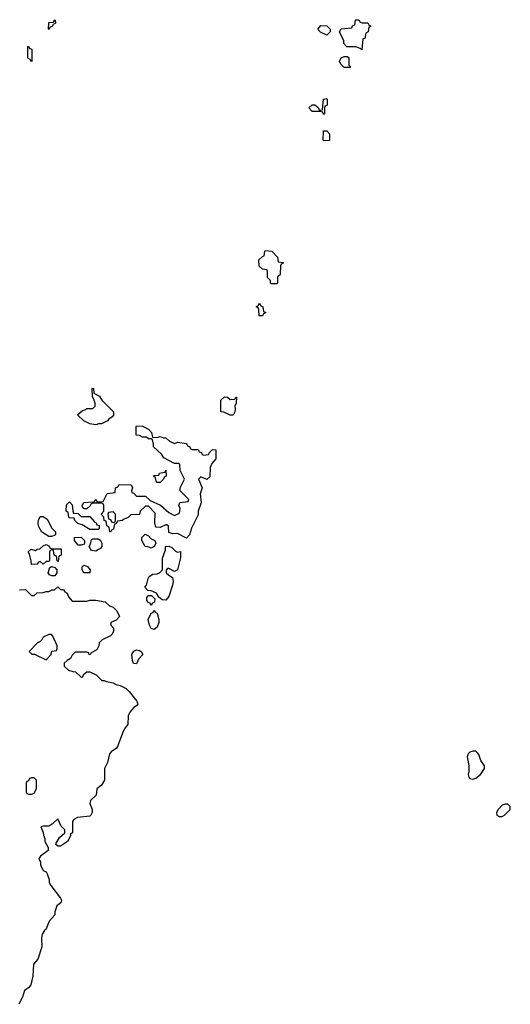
# Model space of a CAD drawing. Header units: inches. Extents: x 2380053 to 2584298, y 380219 to 546618.
# Tile 652 of 656: x 2564050 to 2567406, y 441896 to 448634. Entities that reach past the tile are written whole.
import ezdxf

# ---------------------------------------------------------------- set-up
doc = ezdxf.new("R2010")
doc.units = ezdxf.units.IN
doc.header["$MEASUREMENT"] = 0
doc.layers.add('C5464', color=7, linetype='Continuous')

msp = doc.modelspace()

# ---------------------------------------------------------------- linework, layer by layer
at = {"layer": 'C5464', "color": 2}
for points, elevation in [([(2564250, 448566), (2564246, 448570), (2564250, 448614), (2564282, 448618), (2564286, 448630), (2564291.6, 448631.6), (2564294, 448610), (2564278, 448602), (2564272.7, 448587.3), (2564258, 448582)], 38), ([(2566150, 448528), (2566108.4, 448548.4), (2566088.4, 448568.4), (2566110, 448594), (2566151.6, 448591.6), (2566174, 448570), (2566174, 448550)], 38), ([(2566390, 448428), (2566378, 448438), (2566350, 448448), (2566288.8, 448448.9), (2566268, 448470), (2566268, 448490), (2566238, 448550), (2566250, 448572), (2566322, 448578), (2566327.3, 448592.7), (2566342, 448598), (2566346, 448630), (2566350, 448634), (2566370, 448634), (2566378, 448618), (2566392.7, 448612.7), (2566431.6, 448611.6), (2566438, 448598), (2566452, 448590), (2566438, 448582), (2566434, 448550), (2566418, 448542), (2566410, 448506), (2566398, 448502)], 38), ([(2564130, 448346), (2564122, 448362), (2564106, 448370), (2564106, 448450), (2564110, 448452), (2564118, 448438), (2564130, 448434), (2564132.7, 448427.3), (2564134, 448350)], 38), ([(2566310, 448306), (2566270, 448308), (2566246, 448330), (2566238, 448350), (2566250, 448374), (2566270, 448382), (2566290, 448382), (2566296.9, 448376.9), (2566302, 448370), (2566302, 448322), (2566314, 448310)], 38), ([(2566130, 447986), (2566122, 448002), (2566110, 448006), (2566050, 448006), (2566028.4, 448031.6), (2566050, 448052), (2566070, 448052), (2566092.7, 448032.7), (2566098, 448018), (2566110, 448014), (2566122, 448018), (2566129, 448091), (2566150, 448094), (2566154, 448090), (2566152.7, 448052.7), (2566150, 448046), (2566138, 448042), (2566134, 448030), (2566134, 447990)], 38), ([(2566130, 447806), (2566126, 447810), (2566127.3, 447872.7), (2566150, 447874), (2566170, 447854), (2566170, 447808)], 38), ([(2565770, 446826), (2565766, 446830), (2565766, 446850), (2565746, 446870), (2565746, 446910), (2565742, 446922), (2565710, 446926), (2565688.4, 446948.4), (2565686, 446990), (2565710, 447014), (2565722, 447018), (2565726, 447050), (2565730, 447054), (2565774, 447050), (2565814, 447010), (2565818, 446978), (2565852, 446972), (2565850, 446966), (2565838, 446962), (2565834, 446950), (2565832.7, 446892.7), (2565830, 446886), (2565818, 446882), (2565814, 446870), (2565814, 446830), (2565810, 446826)], 38), ([(2565687.3, 446607.3), (2565686, 446650), (2565682, 446662), (2565668, 446670), (2565682, 446678), (2565690, 446694), (2565698, 446678), (2565714, 446670), (2565718, 446638), (2565734, 446630), (2565718, 446622), (2565710, 446608)], 38), ([(2564570, 445862), (2564530, 445868), (2564489.1, 445889.1), (2564446, 445930), (2564480.4, 445959.6), (2564496.4, 445963.6), (2564510, 445974), (2564550, 445974), (2564566, 445990), (2564566, 446010), (2564558, 446038), (2564547.3, 446052.7), (2564546, 446110), (2564550, 446112), (2564554, 446110), (2564558, 446078), (2564596.9, 446056.9), (2564612, 446030), (2564690.8, 445950.8), (2564691.2, 445928.9), (2564683.6, 445916.4), (2564659.6, 445900.4), (2564650, 445888), (2564610, 445868.7), (2564590, 445868.7)], 38), ([(2565490, 446034), (2565522, 446038), (2565528, 446052), (2565534, 446050), (2565531.3, 446010), (2565522, 445990), (2565524.7, 445970), (2565521, 445950), (2565510, 445928.7), (2565490, 445928), (2565447.3, 445947.3), (2565426, 445950), (2565426, 446030), (2565450, 446054), (2565471.6, 446051.6)], 38), ([(2564990, 445774), (2565010, 445782), (2565032.7, 445772.7), (2565050, 445772), (2565074, 445750), (2565110, 445734), (2565130, 445742), (2565190, 445734), (2565198, 445718), (2565214, 445710), (2565218, 445698), (2565230, 445694), (2565270, 445694), (2565278, 445678), (2565292.7, 445672.7), (2565298, 445658), (2565310, 445654), (2565342, 445658), (2565347.3, 445672.7), (2565370, 445694), (2565392, 445690), (2565391.3, 445630), (2565363.6, 445596.4), (2565352, 445570), (2565350, 445506), (2565330, 445488), (2565290, 445506), (2565274, 445490), (2565298, 445430), (2565284.7, 445390), (2565291, 445330), (2565271.3, 445271.3), (2565270, 445246), (2565226, 445154), (2565210.9, 445109.1), (2565190, 445086), (2565130, 445118), (2565096.4, 445116.4), (2565070, 445126), (2565067.3, 445167.3), (2565056.4, 445176.4), (2565050, 445178), (2565010, 445158), (2564982, 445162), (2564975.3, 445190), (2564976.4, 445256.4), (2564930, 445306), (2564910, 445306), (2564874, 445270), (2564870, 445248), (2564810, 445246), (2564792.7, 445227.3), (2564763.6, 445216.4), (2564750, 445206), (2564718, 445202), (2564710, 445186), (2564698, 445182), (2564692.7, 445147.3), (2564678, 445142), (2564670, 445128), (2564666, 445130), (2564662, 445162), (2564646, 445170), (2564642, 445202), (2564627.3, 445207.3), (2564626, 445230), (2564608, 445250), (2564626, 445270), (2564626, 445310), (2564622, 445322), (2564610, 445326), (2564550, 445326), (2564538, 445322), (2564532.7, 445307.3), (2564510, 445286), (2564490, 445286), (2564480.4, 445300.4), (2564478, 445310), (2564489.1, 445330.9), (2564550, 445334), (2564562, 445338), (2564570, 445354), (2564578, 445338), (2564590, 445334), (2564622, 445338), (2564647.3, 445392.7), (2564702, 445398), (2564706, 445430), (2564722, 445438), (2564730, 445454), (2564811.6, 445451.6), (2564822, 445430), (2564814, 445410), (2564818, 445398), (2564830, 445394), (2564850, 445374), (2564910, 445374), (2564943.6, 445343.6), (2565012.7, 445312.7), (2565070, 445262), (2565110, 445242), (2565142, 445258), (2565148, 445290), (2565138, 445310), (2565146, 445330), (2565202, 445338), (2565206, 445350), (2565148, 445410), (2565148.4, 445431.6), (2565178, 445490), (2565148, 445550), (2565146, 445590), (2565138, 445598), (2565110, 445598), (2565036.4, 445636.4), (2565020.4, 445660.4), (2564966, 445710), (2564966, 445730), (2564958, 445758), (2564950, 445766), (2564930, 445766), (2564916.4, 445776.4), (2564890, 445778), (2564870, 445788), (2564846, 445790), (2564846, 445850), (2564850, 445854), (2564890, 445852), (2564930, 445832), (2564952, 445810), (2564958, 445778)], 38), ([(2564990, 445466), (2564986, 445470), (2564978, 445498), (2564966, 445510), (2564970, 445514), (2565002, 445518), (2565006, 445530), (2565042, 445538), (2565050, 445552), (2565052, 445510), (2565038, 445502), (2565034, 445490), (2565010, 445466)], 38), ([(2564470, 445234), (2564530, 445234), (2564559.6, 445199.6), (2564574, 445190), (2564578, 445178), (2564592.7, 445172.7), (2564594, 445150), (2564590, 445146), (2564530, 445146), (2564476.4, 445176.4), (2564447.3, 445187.3), (2564427.3, 445207.3), (2564422, 445222), (2564390, 445226), (2564386, 445230), (2564382, 445262), (2564368, 445270), (2564370, 445314), (2564390, 445334), (2564410, 445314), (2564412.7, 445272.7), (2564418, 445258), (2564450, 445254)], 38), ([(2564250, 445098), (2564198, 445130), (2564178, 445170), (2564175.3, 445190), (2564178, 445210), (2564190, 445234), (2564210, 445234), (2564236.9, 445216.9), (2564270, 445154), (2564294, 445130), (2564294, 445110), (2564290, 445106), (2564270, 445098)], 38), ([(2564690, 445266), (2564658, 445262), (2564654, 445250), (2564658, 445218), (2564672.7, 445212.7), (2564678, 445198), (2564690, 445194), (2564702, 445198), (2564706, 445210), (2564706, 445250)], 38), ([(2564450, 445038), (2564426, 445070), (2564426, 445090), (2564470, 445094), (2564494, 445070), (2564494, 445050), (2564490, 445046), (2564470, 445038)], 38), ([(2564950, 445018), (2564927.3, 445027.3), (2564908.8, 445028.9), (2564886, 445070), (2564886, 445090), (2564907.3, 445112.7), (2564930, 445102), (2564950, 445082), (2564974, 445070), (2564982, 445050), (2564970, 445028)], 38), ([(2564272.7, 445012.7), (2564332.7, 445012.7), (2564334, 444970), (2564318, 444962), (2564312.7, 444927.3), (2564306, 444930), (2564302, 444962), (2564286, 444970), (2564282, 445002), (2564270, 445006), (2564258, 445002), (2564254, 444990), (2564254, 444930), (2564250, 444926), (2564230, 444926), (2564210, 444908.7), (2564190, 444926), (2564178, 444922), (2564170, 444908), (2564130, 444906), (2564128.7, 444930), (2564116.4, 444976.4), (2564107.3, 444992.7), (2564128.4, 445011.6), (2564158, 445002), (2564168.4, 445011.6), (2564187.3, 445012.7), (2564210, 445034), (2564230, 445042), (2564250, 445034), (2564258, 445018)], 38), ([(2564570, 444998), (2564542, 445002), (2564526, 445030), (2564534.6, 445045.4), (2564542, 445078), (2564550, 445082), (2564590, 445082), (2564602, 445070), (2564611.6, 445051.6), (2564612, 445030), (2564603.6, 445016.4), (2564590, 445008)], 38), ([(2565130, 444991.3), (2565150, 444994), (2565151, 444951), (2565130, 444868.7), (2565110, 444858), (2565070, 444878), (2565062, 444878), (2565052.7, 444867.3), (2565052, 444850), (2565070, 444832), (2565096, 444816), (2565098.8, 444790), (2565095.9, 444764.1), (2565070, 444688), (2565050, 444662), (2565024, 444664), (2565002, 444682), (2564986, 444710), (2564950, 444726), (2564927.3, 444727.3), (2564906, 444750), (2564916.4, 444763.6), (2564928.8, 444811.1), (2564936.4, 444823.6), (2564960.4, 444839.6), (2564990, 444842), (2565006, 444850), (2565026, 444870), (2565026, 444950), (2565047.3, 445007.3), (2565048, 445030), (2565070, 445031.3), (2565090, 445022), (2565116.9, 444996.9)], 38), ([(2564270, 444828.7), (2564254.6, 444834.6), (2564244, 444850), (2564255.3, 444884.7), (2564268, 444892), (2564290, 444884.7), (2564304.7, 444870), (2564304.7, 444850), (2564290, 444828.7)], 38), ([(2564530, 444848), (2564488.7, 444848.7), (2564478, 444870), (2564478, 444890), (2564483.1, 444896.9), (2564490, 444902), (2564512.7, 444892.7), (2564532, 444870)], 38), ([(2564950, 444626), (2564942, 444642), (2564930, 444646), (2564920.4, 444660.4), (2564920.4, 444679.6), (2564930, 444694), (2564952.7, 444692.7), (2564974, 444670), (2564971.6, 444648.4), (2564958, 444642)], 38), ([(2564970, 444462), (2564949.1, 444469.1), (2564938, 444490), (2564928, 444530), (2564950, 444574), (2564962, 444578), (2564970, 444594), (2564978, 444578), (2564990, 444574), (2565001, 444530), (2565001, 444510), (2564990, 444478)], 38), ([(2564250, 444428), (2564211.6, 444408.4), (2564202, 444390), (2564190, 444378), (2564170, 444368), (2564114, 444310), (2564132.7, 444292.7), (2564151.6, 444291.6), (2564230, 444254), (2564266, 444290), (2564270, 444314), (2564302, 444318), (2564306, 444330), (2564306, 444350), (2564276.4, 444416.4), (2564267.3, 444427.3)], 38), ([(2564850, 444226), (2564829.1, 444229.1), (2564822, 444250), (2564818, 444290), (2564830, 444314), (2564850, 444322), (2564870, 444318), (2564882, 444310), (2564892, 444290), (2564862, 444258)], 38), ([(2567150, 443628.7), (2567130, 443622), (2567118, 443610), (2567111, 443590), (2567123, 443530), (2567122.8, 443490), (2567118, 443470), (2567122, 443450), (2567130, 443442), (2567150, 443438), (2567170, 443444.7), (2567202, 443470), (2567228.7, 443510), (2567228.4, 443528.4), (2567204.7, 443564.7), (2567190, 443606), (2567180.4, 443620.4), (2567170, 443628)], 42), ([(2564150, 443446), (2564130, 443446), (2564118, 443442), (2564110, 443426), (2564098, 443422), (2564094, 443410), (2564094, 443350), (2564098, 443338), (2564110, 443334), (2564130, 443334), (2564150, 443342), (2564166, 443370), (2564166, 443430)], 38), ([(2567390, 443266), (2567370, 443266), (2567350, 443258), (2567322, 443230), (2567312, 443210), (2567314, 443190), (2567330, 443182), (2567350, 443182), (2567366, 443190), (2567406, 443230), (2567406, 443250)], 42)]:
    msp.add_lwpolyline(points, close=True, dxfattribs=dict(at, elevation=elevation))
at = {"layer": 'C5464', "color": 2, "elevation": 38}
msp.add_lwpolyline([(2564048.4, 444731.6), (2564090, 444734), (2564130, 444694), (2564150, 444694), (2564168.4, 444711.6), (2564210, 444714), (2564230, 444722), (2564250, 444722), (2564272.7, 444732.7), (2564287.3, 444732.7), (2564310, 444754), (2564330, 444734), (2564350, 444734), (2564358, 444718), (2564374, 444710), (2564383.6, 444683.6), (2564410, 444654), (2564510, 444654), (2564530, 444662), (2564570, 444662), (2564634, 444650), (2564663.6, 444623.6), (2564690, 444614), (2564714, 444590), (2564732, 444550), (2564710, 444526), (2564674, 444510), (2564674, 444490), (2564692, 444470), (2564692, 444450), (2564682, 444430), (2564670, 444418), (2564614, 444390), (2564594, 444370), (2564591.6, 444348.4), (2564576.9, 444323.1), (2564538, 444302), (2564531.6, 444288.4), (2564526, 444290), (2564522, 444302), (2564510, 444306), (2564430, 444306), (2564410, 444286), (2564396.9, 444263.1), (2564374, 444250), (2564354, 444230), (2564354, 444210), (2564383.6, 444183.6), (2564412.7, 444172.7), (2564431.6, 444171.6), (2564470, 444134), (2564482, 444138), (2564487.3, 444152.7), (2564508.4, 444171.6), (2564530, 444172), (2564574, 444150), (2564612.7, 444112.7), (2564627.3, 444112.7), (2564644.7, 444104.7), (2564690, 444096), (2564710, 444084.7), (2564738, 444078), (2564777.3, 444057.3), (2564798, 444038), (2564852, 443970), (2564858, 443950), (2564850, 443938), (2564830, 443928), (2564804, 443896), (2564791.3, 443870), (2564790.8, 443810), (2564770.7, 443789.3), (2564756.8, 443763.2), (2564718.8, 443661.2), (2564712, 443650), (2564675.3, 443624.7), (2564664.7, 443610), (2564651.3, 443550), (2564631, 443510), (2564630.7, 443429.3), (2564610, 443395.3), (2564578, 443370), (2564573.4, 443326.6), (2564534.8, 443290), (2564530.8, 443270), (2564546, 443230), (2564546, 443210), (2564536, 443190), (2564530, 443184), (2564445.4, 443174.6), (2564419.6, 443160.4), (2564411.6, 443148.4), (2564412, 443070), (2564398, 443062), (2564398, 443050), (2564378, 443010), (2564330, 442978), (2564310, 442978), (2564298, 442990), (2564300.4, 442999.6), (2564322, 443038), (2564358, 443070), (2564358, 443090), (2564334.6, 443114.6), (2564310, 443166), (2564271.2, 443128.9), (2564250, 443115.3), (2564210, 443115.3), (2564194, 443110), (2564211.6, 443071.6), (2564212.7, 443052.7), (2564222, 443030), (2564222, 443010), (2564244.7, 442970), (2564244.7, 442950), (2564192, 442910), (2564183.6, 442896.4), (2564182, 442890), (2564191.2, 442871.1), (2564191.3, 442850), (2564211.3, 442811.3), (2564230, 442802), (2564238, 442790), (2564251.3, 442750), (2564252, 442730), (2564262, 442710), (2564330, 442622), (2564336, 442610), (2564331, 442590), (2564304.7, 442570), (2564290.8, 442530), (2564290.6, 442509.4), (2564256, 442470), (2564244.7, 442450), (2564232, 442410), (2564219.6, 442400.4), (2564203.6, 442376.4), (2564198, 442350), (2564201, 442290), (2564174.4, 442205.6), (2564144.7, 442170), (2564138.8, 442090), (2564126, 442030), (2564110.5, 442009.5), (2564082, 441990), (2564070, 441946), (2564043.6, 441896.4)], dxfattribs=at)

doc.saveas('drawing.dxf')
